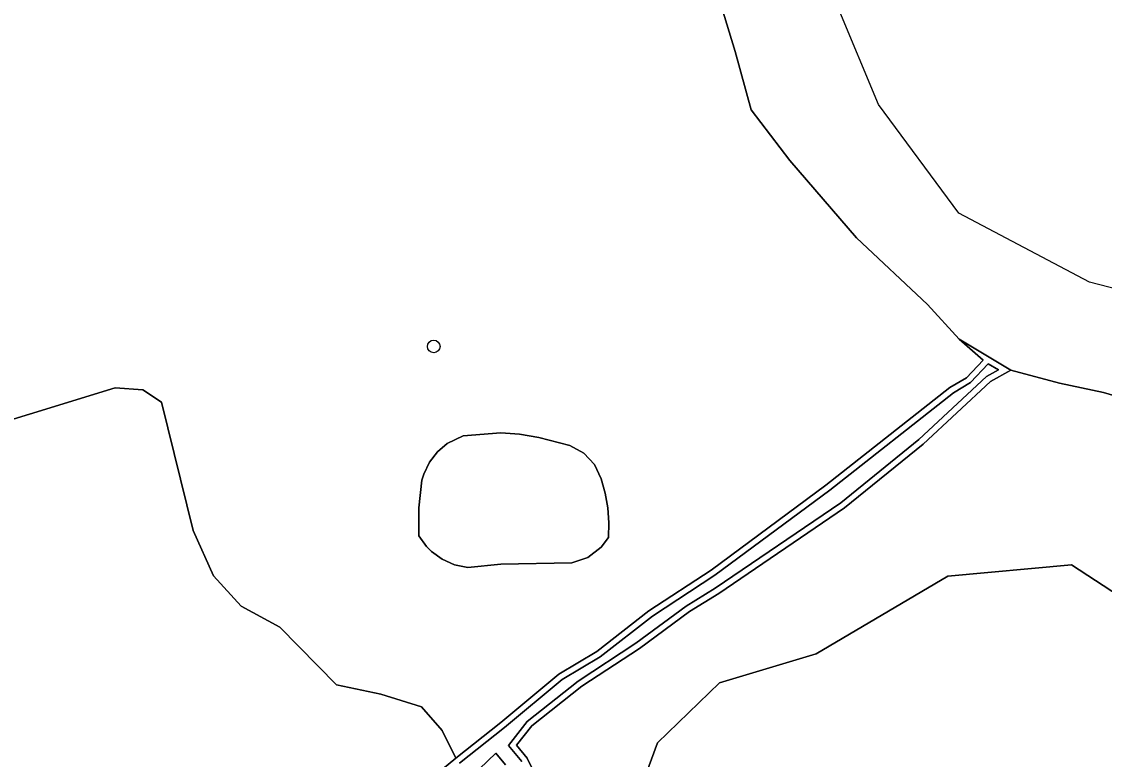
# Model space of a CAD drawing. Extents: x 162879 to 165540, y 384011 to 385181.
# Drawn here: x 164962.9 to 165046.8, y 385055 to 385112.1 of the extents above; entities that cross this region are included whole.
import ezdxf

# ---------------------------------------------------------------- set-up
doc = ezdxf.new("R2010")
doc.units = 0
for name, color, linetype in [('IMGEO_Boom', 7, 'Continuous'), ('IMGEO_Loofbos', 7, 'Continuous'), ('IMGEO_Oever', 7, 'Continuous'), ('IMGEO_Rietland', 7, 'Continuous'), ('IMGEO_Sloot', 7, 'Continuous'), ('IMGEO_Waterloop', 7, 'Continuous')]:
    doc.layers.add(name, color=color, linetype=linetype)

msp = doc.modelspace()

# ---------------------------------------------------------------- linework, layer by layer
at = {"layer": 'IMGEO_Boom'}
msp.add_circle((164994.809, 385086.947), 0.489, dxfattribs=at)
at = {"layer": 'IMGEO_Loofbos'}
for points in [[(164956.834, 385079.675), (164970.137, 385083.753), (164972.272, 385083.592), (164973.727, 385082.639), (164976.166, 385072.702), (164977.743, 385069.184), (164979.895, 385066.839), (164982.879, 385065.212), (164987.283, 385060.726), (164990.717, 385060.017), (164993.874, 385059.026), (164995.463, 385057.185), (164996.516, 385055.05), (165000, 385057.803), (165004.493, 385061.553), (165007.441, 385063.311), (165011.479, 385066.455), (165016.317, 385069.625), (165025.193, 385076.2), (165034.806, 385083.765), (165036.096, 385084.528), (165037.367, 385085.895), (165035.523, 385087.516), (165033.074, 385090.2), (165027.558, 385095.365), (165022.394, 385101.352), (165019.411, 385105.273), (165018.164, 385109.803), (165017.043, 385113.443)], [(164989.794, 385049.503), (164996.516, 385055.05), (164995.463, 385057.185), (164993.874, 385059.026), (164990.717, 385060.017), (164987.283, 385060.726), (164982.879, 385065.212), (164979.895, 385066.839), (164977.743, 385069.184), (164976.166, 385072.702), (164973.727, 385082.639), (164972.272, 385083.592), (164970.137, 385083.753), (164956.834, 385079.675), (164956.875, 385077.729), (164957.733, 385065.24), (164957.671, 385056.883), (164960.964, 385038.291)], [(165052.928, 385064.341), (165044.233, 385070.042), (165034.639, 385069.142), (165024.446, 385063.14), (165016.951, 385060.89), (165012.154, 385056.238), (165007.507, 385043.579), (165014.498, 385027.111), (165021.734, 385010.753), (165026.299, 385000), (165028.907, 384994.594), (165029.702, 384992.079), (165031.59, 384987.469), (165034.122, 384981.865), (165035.353, 384980.071), (165039.268, 384970.634), (165047.735, 384975.591)]]:
    msp.add_lwpolyline(points, dxfattribs=at)
msp.add_lwpolyline([(165000.001, 385070.086), (164997.448, 385069.824), (164996.427, 385070.039), (164995.473, 385070.462), (164994.628, 385071.074), (164994.258, 385071.443), (164993.645, 385072.283), (164993.662, 385074.436), (164993.891, 385076.577), (164994.036, 385077.062), (164994.475, 385077.974), (164995.093, 385078.774), (164995.864, 385079.429), (164997.09, 385080.032), (165000.001, 385080.269), (165001.462, 385080.165), (165002.966, 385079.901), (165005.358, 385079.271), (165006.428, 385078.683), (165007.264, 385077.793), (165007.784, 385076.688), (165008.105, 385075.577), (165008.307, 385074.444), (165008.39, 385073.296), (165008.352, 385072.146), (165007.779, 385071.393), (165006.747, 385070.61), (165005.523, 385070.185)], close=True, dxfattribs=at)
at = {"layer": 'IMGEO_Oever'}
for points in [[(165006.588, 385045.744), (165002.054, 385055.058), (165001.228, 385056.053), (165002.399, 385057.56), (165006.278, 385060.623), (165010.757, 385063.551), (165014.637, 385066.415), (165016.888, 385067.809), (165026.643, 385074.448), (165032.724, 385079.381), (165037.936, 385084.231), (165039.527, 385085.123), (165035.523, 385087.516), (165037.367, 385085.895), (165036.096, 385084.528), (165034.806, 385083.765), (165025.193, 385076.2), (165016.317, 385069.625), (165011.479, 385066.455), (165007.441, 385063.311), (165004.493, 385061.553), (165000, 385057.803), (164996.516, 385055.05), (164989.794, 385049.503)], [(164996.82, 385054.673), (165000.305, 385057.427), (165004.774, 385061.157), (165007.715, 385062.91), (165011.761, 385066.061), (165016.594, 385069.228), (165025.487, 385075.815), (165035.08, 385083.365), (165036.403, 385084.147), (165037.765, 385085.612), (165038.561, 385085.136), (165037.649, 385084.625), (165032.406, 385079.747), (165026.354, 385074.837), (165016.624, 385068.215), (165014.365, 385066.816), (165010.48, 385063.949), (165005.995, 385061.016), (165002.053, 385057.904), (165000.607, 385056.043), (165001.644, 385054.794)], [(165000.379, 385054.545), (164999.613, 385055.448), (164997.706, 385053.617)]]:
    msp.add_lwpolyline(points, dxfattribs=at)
at = {"layer": 'IMGEO_Rietland'}
msp.add_lwpolyline([(165052.31, 385081.718), (165046.701, 385083.379), (165043.305, 385084.1), (165039.527, 385085.123), (165037.936, 385084.231), (165032.724, 385079.381), (165026.643, 385074.448), (165016.888, 385067.809), (165014.637, 385066.415), (165010.757, 385063.551), (165006.278, 385060.623), (165002.399, 385057.56), (165001.228, 385056.053), (165002.054, 385055.058), (165006.588, 385045.744), (165007.507, 385043.579), (165012.154, 385056.238), (165016.951, 385060.89), (165024.446, 385063.14), (165034.639, 385069.142), (165044.233, 385070.042), (165052.928, 385064.341)], dxfattribs=at)
msp.add_lwpolyline([(165000.001, 385070.086), (165005.523, 385070.185), (165006.747, 385070.61), (165007.779, 385071.393), (165008.352, 385072.146), (165008.39, 385073.296), (165008.307, 385074.444), (165008.105, 385075.577), (165007.784, 385076.688), (165007.264, 385077.793), (165006.428, 385078.683), (165005.358, 385079.271), (165002.966, 385079.901), (165001.462, 385080.165), (165000.001, 385080.269), (164997.09, 385080.032), (164995.864, 385079.429), (164995.093, 385078.774), (164994.475, 385077.974), (164994.036, 385077.062), (164993.891, 385076.577), (164993.662, 385074.436), (164993.645, 385072.283), (164994.258, 385071.443), (164994.628, 385071.074), (164995.473, 385070.462), (164996.427, 385070.039), (164997.448, 385069.824)], close=True, dxfattribs=at)
at = {"layer": 'IMGEO_Sloot'}
for points in [[(165017.043, 385113.443), (165018.164, 385109.803), (165019.411, 385105.273), (165022.394, 385101.352), (165027.558, 385095.365), (165033.074, 385090.2), (165035.523, 385087.516), (165039.527, 385085.123), (165043.305, 385084.1), (165046.701, 385083.379), (165052.31, 385081.718)], [(165060.611, 385088.049), (165045.608, 385091.93), (165035.499, 385097.262), (165029.267, 385105.684), (165026.144, 385113.19)]]:
    msp.add_lwpolyline(points, dxfattribs=at)
at = {"layer": 'IMGEO_Waterloop'}
for points in [[(165001.644, 385054.794), (165000.607, 385056.043), (165002.053, 385057.904), (165005.995, 385061.016), (165010.48, 385063.949), (165014.365, 385066.816), (165016.624, 385068.215), (165026.354, 385074.837), (165032.406, 385079.747), (165037.649, 385084.625), (165038.561, 385085.136), (165037.765, 385085.612), (165036.403, 385084.147), (165035.08, 385083.365), (165025.487, 385075.815), (165016.594, 385069.228), (165011.761, 385066.061), (165007.715, 385062.91), (165004.774, 385061.157), (165000.305, 385057.427), (164996.82, 385054.673)], [(164997.706, 385053.617), (164999.613, 385055.448), (165000.379, 385054.545)]]:
    msp.add_lwpolyline(points, dxfattribs=at)

doc.saveas('drawing.dxf')
